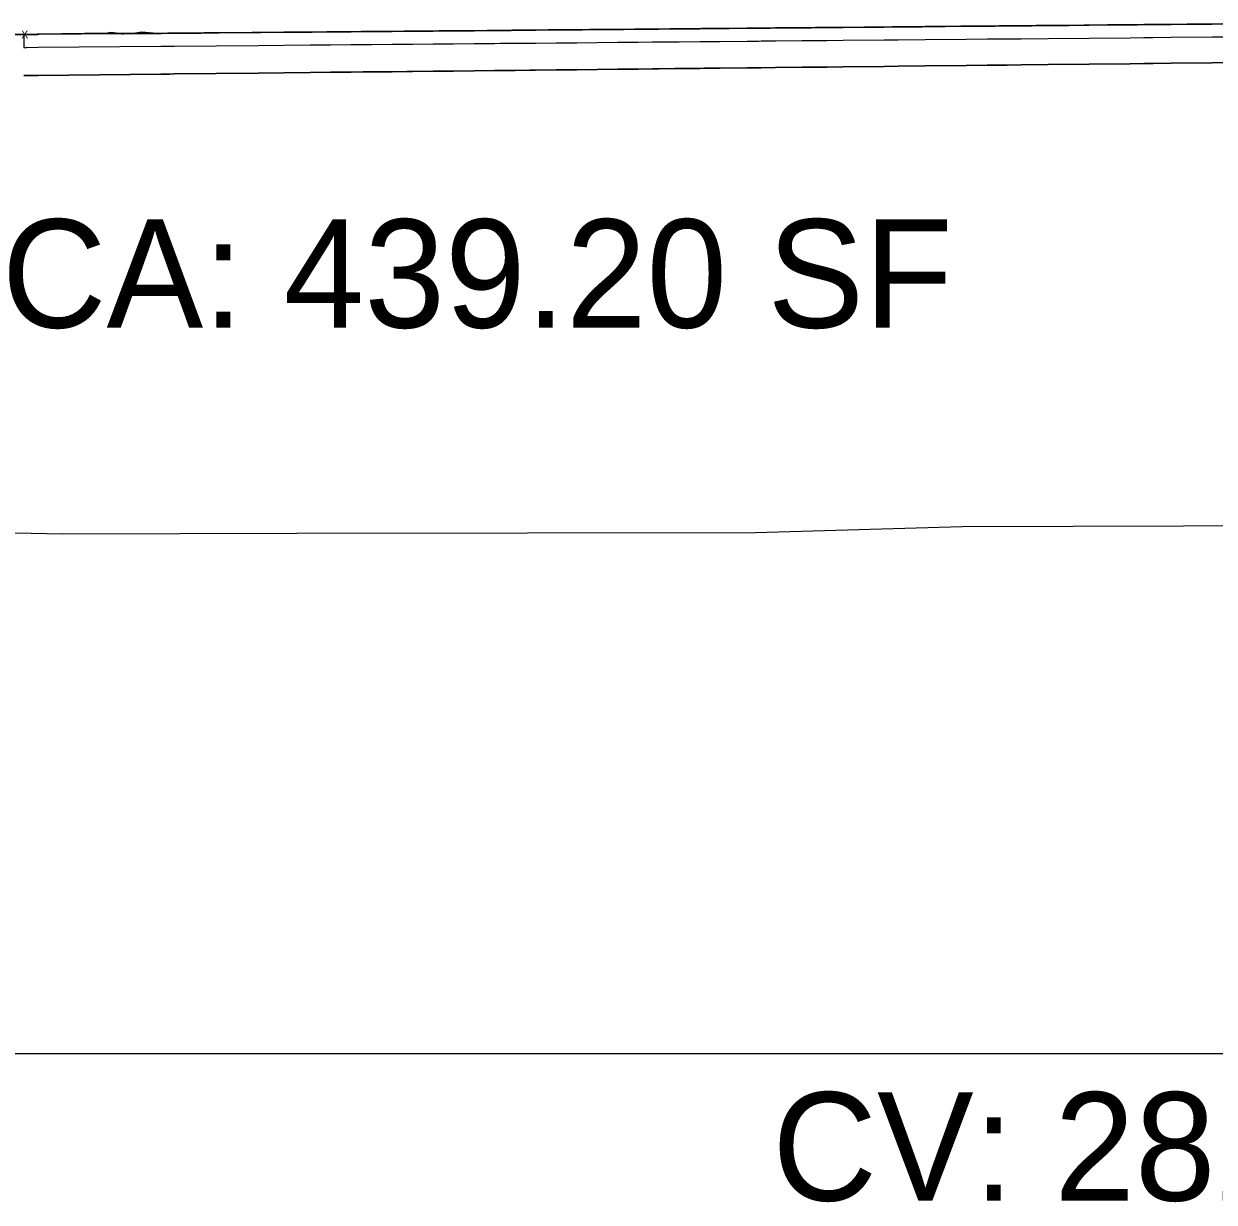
# Model space of a CAD drawing. Extents: x -26 to 303, y -16 to 6048.
# Drawn here: x 229.05 to 265.95, y 5995.39 to 6031.92 of the extents above; entities that cross this region are included whole.
import ezdxf

# ---------------------------------------------------------------- set-up
doc = ezdxf.new("R2010")
doc.units = 0
for name, color, linetype in [('CONST_LV3', 7, 'Continuous'), ('DTM_P_FINISHED_GRADE', 7, 'Continuous'), ('DTM_P_FINISHED_GRADE2', 7, 'Continuous'), ('DTM_X_GROUND', 7, 'Continuous'), ('XS_CELL', 7, 'Continuous'), ('XS_M_SHAPES_EARTHWORK', 7, 'Continuous'), ('XS_P_ASPHALT', 7, 'Continuous'), ('XS_P_GROUND', 7, 'Continuous'), ('XS_P_SHOULDER', 7, 'Continuous'), ('XS_P_SUBGRADE_GRANULAR', 7, 'Continuous'), ('XS_SHEET_EW_TX_AREA', 7, 'Continuous'), ('XS_SHEET_EW_TX_VOLUME', 7, 'Continuous')]:
    doc.layers.add(name, color=color, linetype=linetype)

msp = doc.modelspace()

# ---------------------------------------------------------------- linework, layer by layer
at = {"layer": 'CONST_LV3'}
msp.add_lwpolyline([(266.2, 6031.916), (264.364, 6031.899), (263.919, 6031.895), (263.618, 6031.892), (260.423, 6031.863), (258.602, 6031.846), (258.378, 6031.844), (256.718, 6031.83), (253.586, 6031.801), (251.661, 6031.784), (248.57, 6031.757), (246.581, 6031.739), (243.553, 6031.712), (241.917, 6031.698), (239.457, 6031.676), (239.142, 6031.674), (238.536, 6031.668), (236.136, 6031.648), (233.52, 6031.625), (230.832, 6031.603), (229.4, 6031.591), (229.086, 6031.588), (229.053, 6031.588)], dxfattribs=at)
at = {"layer": 'DTM_P_FINISHED_GRADE'}
msp.add_lwpolyline([(228.736, 6031.585), (229.053, 6031.588)], dxfattribs=at)
at = {"layer": 'DTM_P_FINISHED_GRADE2'}
msp.add_lwpolyline([(228.736, 6031.585), (229.053, 6031.588), (229.139, 6031.589), (229.473, 6031.592), (229.473, 6031.594), (232.511, 6031.637), (232.697, 6031.667), (233.303, 6031.624), (233.321, 6031.624), (233.568, 6031.626), (233.698, 6031.627), (233.708, 6031.627), (233.902, 6031.629), (236.316, 6031.649), (236.405, 6031.65), (237.113, 6031.656), (237.815, 6031.662), (237.924, 6031.663), (238.468, 6031.668), (238.56, 6031.669), (238.652, 6031.669), (239.187, 6031.674), (239.189, 6031.674), (239.196, 6031.674), (239.509, 6031.677), (239.569, 6031.677), (239.611, 6031.678), (239.831, 6031.68), (239.937, 6031.681), (240.467, 6031.685), (240.84, 6031.688), (240.921, 6031.689), (241.069, 6031.69), (241.103, 6031.691), (241.221, 6031.692), (241.738, 6031.696), (242.246, 6031.701), (242.374, 6031.702), (242.875, 6031.706), (243.01, 6031.707), (243.147, 6031.709), (243.645, 6031.713), (243.686, 6031.713), (243.828, 6031.715), (243.881, 6031.715), (243.897, 6031.715), (243.984, 6031.716), (244.281, 6031.718), (244.623, 6031.722), (244.73, 6031.722), (244.775, 6031.723), (244.916, 6031.724), (245.393, 6031.728), (245.552, 6031.73), (246.023, 6031.734), (246.188, 6031.735), (246.356, 6031.737), (246.823, 6031.741), (247.281, 6031.745), (247.459, 6031.747), (247.639, 6031.748), (248.094, 6031.752), (248.406, 6031.755), (248.538, 6031.756), (248.595, 6031.757), (248.73, 6031.758), (249.079, 6031.761), (249.233, 6031.762), (249.324, 6031.763), (249.365, 6031.764), (249.565, 6031.765), (250.001, 6031.769), (250.428, 6031.773), (250.636, 6031.775), (250.917, 6031.778), (251.476, 6031.783), (251.6, 6031.784), (251.837, 6031.786), (251.883, 6031.786), (251.907, 6031.787), (252.19, 6031.789), (252.345, 6031.79), (252.646, 6031.793), (253.178, 6031.798), (253.656, 6031.802), (253.945, 6031.805), (254.254, 6031.807), (254.449, 6031.809), (254.952, 6031.814), (255.72, 6031.82), (255.974, 6031.823), (256.152, 6031.824), (256.504, 6031.828), (256.99, 6031.832), (257.544, 6031.837), (258.261, 6031.843), (258.617, 6031.847), (258.912, 6031.849), (258.976, 6031.85), (259.053, 6031.851), (259.174, 6031.852), (259.278, 6031.853), (259.414, 6031.854), (259.532, 6031.855), (259.732, 6031.857), (259.959, 6031.859), (260.398, 6031.863), (260.802, 6031.866), (261.443, 6031.872), (262.073, 6031.878), (262.727, 6031.884), (263.343, 6031.89), (263.566, 6031.892), (263.765, 6031.894), (263.921, 6031.895), (264.058, 6031.896), (264.358, 6031.899), (264.614, 6031.901), (265.182, 6031.907), (265.884, 6031.913), (266.206, 6031.916)], dxfattribs=at)
at = {"layer": 'DTM_X_GROUND'}
for points in [[(228.736, 6031.585), (229.053, 6031.588), (229.139, 6031.589), (229.473, 6031.594), (229.523, 6031.595), (231.644, 6031.625), (231.752, 6031.647), (232.088, 6031.613), (232.146, 6031.614), (233.303, 6031.624), (233.55, 6031.626), (233.568, 6031.626), (233.578, 6031.626), (233.708, 6031.627), (234.551, 6031.634), (234.629, 6031.635), (236.133, 6031.648), (236.316, 6031.649), (236.405, 6031.65), (237.113, 6031.656), (237.162, 6031.657), (237.169, 6031.657), (237.248, 6031.657), (237.805, 6031.662), (237.908, 6031.663), (237.924, 6031.663), (237.995, 6031.664), (238.44, 6031.668), (238.542, 6031.668), (238.56, 6031.669), (238.635, 6031.669), (239.076, 6031.673), (239.093, 6031.673), (239.187, 6031.674), (239.194, 6031.674), (239.196, 6031.674), (239.509, 6031.677), (239.569, 6031.677), (239.592, 6031.678), (239.712, 6031.679), (239.812, 6031.679), (239.831, 6031.68), (239.917, 6031.68), (240.348, 6031.684), (240.446, 6031.685), (240.467, 6031.685), (240.84, 6031.688), (240.921, 6031.689), (240.933, 6031.689), (240.983, 6031.69), (241.081, 6031.69), (241.103, 6031.691), (241.199, 6031.691), (241.619, 6031.695), (241.715, 6031.696), (241.738, 6031.696), (242.151, 6031.7), (242.255, 6031.701), (242.279, 6031.701), (242.374, 6031.702), (242.48, 6031.703), (242.89, 6031.706), (242.984, 6031.707), (243.01, 6031.707), (243.413, 6031.711), (243.526, 6031.712), (243.552, 6031.712), (243.645, 6031.713), (243.686, 6031.713), (243.828, 6031.715), (243.881, 6031.715), (243.897, 6031.715), (243.957, 6031.716), (244.162, 6031.717), (244.189, 6031.718), (244.281, 6031.718), (244.623, 6031.722), (244.73, 6031.722), (244.746, 6031.723), (244.797, 6031.723), (244.888, 6031.724), (244.916, 6031.724), (245.305, 6031.728), (245.433, 6031.729), (245.463, 6031.729), (245.552, 6031.73), (245.935, 6031.733), (246.069, 6031.734), (246.156, 6031.735), (246.188, 6031.735), (246.324, 6031.737), (246.704, 6031.74), (246.736, 6031.74), (246.823, 6031.741), (247.196, 6031.744), (247.34, 6031.746), (247.425, 6031.746), (247.459, 6031.747), (247.605, 6031.748), (247.975, 6031.751), (248.06, 6031.752), (248.094, 6031.752), (248.224, 6031.753), (248.538, 6031.756), (248.589, 6031.757), (248.611, 6031.757), (248.694, 6031.758), (248.73, 6031.758), (249.079, 6031.761), (249.233, 6031.762), (249.237, 6031.763), (249.247, 6031.763), (249.328, 6031.763), (249.365, 6031.764), (249.527, 6031.765), (249.882, 6031.768), (249.92, 6031.769), (250.001, 6031.769), (250.053, 6031.77), (250.164, 6031.771), (250.368, 6031.773), (250.467, 6031.774), (250.581, 6031.775), (250.636, 6031.775), (250.917, 6031.778), (251.476, 6031.783), (251.647, 6031.784), (251.738, 6031.785), (251.802, 6031.786), (251.837, 6031.786), (251.861, 6031.786), (251.907, 6031.787), (252.19, 6031.789), (252.345, 6031.79), (252.768, 6031.794), (253.009, 6031.796), (253.071, 6031.797), (253.178, 6031.798), (253.464, 6031.8), (253.945, 6031.805), (254.073, 6031.806), (254.28, 6031.808), (254.383, 6031.809), (254.449, 6031.809), (255.111, 6031.815), (255.551, 6031.819), (255.651, 6031.82), (255.72, 6031.82), (255.974, 6031.823), (256.152, 6031.824), (256.432, 6031.827), (256.821, 6031.83), (256.893, 6031.831), (256.99, 6031.832), (257.611, 6031.837), (258.092, 6031.842), (258.167, 6031.843), (258.261, 6031.843), (258.617, 6031.847), (258.912, 6031.849), (258.988, 6031.85), (259.053, 6031.851), (259.157, 6031.851), (259.278, 6031.853), (259.323, 6031.853), (259.363, 6031.853), (259.453, 6031.854), (259.532, 6031.855), (259.732, 6031.857), (259.959, 6031.859), (260.281, 6031.862), (260.633, 6031.865), (260.715, 6031.866), (260.802, 6031.866), (261.359, 6031.872), (261.904, 6031.876), (261.989, 6031.877), (262.073, 6031.878), (262.639, 6031.883), (263.174, 6031.888), (263.255, 6031.889), (263.343, 6031.89), (263.566, 6031.892), (263.765, 6031.894), (263.902, 6031.895), (264.058, 6031.896), (264.266, 6031.898), (264.445, 6031.9), (264.522, 6031.901), (264.614, 6031.901), (265.108, 6031.906), (265.715, 6031.912), (265.81, 6031.912), (265.884, 6031.913), (266.308, 6031.917)], [(221.804, 6016.289), (230.273, 6016.114), (237.507, 6016.127), (244.659, 6016.14), (251.731, 6016.152), (258.137, 6016.339), (264.993, 6016.353), (271.767, 6016.367), (278.46, 6016.381), (281.614, 6016.388), (297.107, 6015.991), (300, 6015.945)]]:
    msp.add_lwpolyline(points, dxfattribs=at)
at = {"layer": 'XS_CELL'}
msp.add_line((150, 6000), (300, 6000), dxfattribs=at)
at = {"layer": 'XS_M_SHAPES_EARTHWORK'}
for points in [[(266.308, 6031.917), (265.884, 6031.913), (265.81, 6031.912), (265.715, 6031.912), (265.108, 6031.906), (264.614, 6031.901), (264.522, 6031.901), (264.445, 6031.9), (264.266, 6031.898), (264.058, 6031.896), (263.902, 6031.895), (263.765, 6031.894), (263.566, 6031.892), (263.343, 6031.89), (263.255, 6031.889), (263.174, 6031.888), (262.639, 6031.883), (262.073, 6031.878), (261.989, 6031.877), (261.904, 6031.876), (261.359, 6031.872), (260.802, 6031.866), (260.715, 6031.866), (260.633, 6031.865), (260.281, 6031.862), (259.959, 6031.859), (259.732, 6031.857), (259.532, 6031.855), (259.453, 6031.854), (259.363, 6031.853), (259.323, 6031.853), (259.278, 6031.853), (259.157, 6031.851), (259.053, 6031.851), (258.988, 6031.85), (258.912, 6031.849), (258.617, 6031.847), (258.261, 6031.843), (258.167, 6031.843), (258.092, 6031.842), (257.611, 6031.837), (256.99, 6031.832), (256.893, 6031.831), (256.821, 6031.83), (256.432, 6031.827), (256.152, 6031.824), (255.974, 6031.823), (255.72, 6031.82), (255.651, 6031.82), (255.551, 6031.819), (255.111, 6031.815), (254.449, 6031.809), (254.383, 6031.809), (254.28, 6031.808), (254.073, 6031.806), (253.945, 6031.805), (253.464, 6031.8), (253.178, 6031.798), (253.071, 6031.797), (253.009, 6031.796), (252.768, 6031.794), (252.345, 6031.79), (252.19, 6031.789), (251.907, 6031.787), (251.861, 6031.786), (251.837, 6031.786), (251.802, 6031.786), (251.738, 6031.785), (251.647, 6031.784), (251.476, 6031.783), (250.917, 6031.778), (250.636, 6031.775), (250.581, 6031.775), (250.467, 6031.774), (250.368, 6031.773), (250.164, 6031.771), (250.053, 6031.77), (250.001, 6031.769), (249.92, 6031.769), (249.882, 6031.768), (249.527, 6031.765), (249.365, 6031.764), (249.328, 6031.763), (249.247, 6031.763), (249.237, 6031.763), (249.233, 6031.762), (249.079, 6031.761), (248.73, 6031.758), (248.694, 6031.758), (248.611, 6031.757), (248.589, 6031.757), (248.538, 6031.756), (248.224, 6031.753), (248.094, 6031.752), (248.06, 6031.752), (247.975, 6031.751), (247.605, 6031.748), (247.459, 6031.747), (247.425, 6031.746), (247.34, 6031.746), (247.196, 6031.744), (246.823, 6031.741), (246.736, 6031.74), (246.704, 6031.74), (246.324, 6031.737), (246.188, 6031.735), (246.156, 6031.735), (246.069, 6031.734), (245.935, 6031.733), (245.552, 6031.73), (245.463, 6031.729), (245.433, 6031.729), (245.305, 6031.728), (244.916, 6031.724), (244.888, 6031.724), (244.797, 6031.723), (244.746, 6031.723), (244.73, 6031.722), (244.623, 6031.722), (244.281, 6031.718), (244.189, 6031.718), (244.162, 6031.717), (243.957, 6031.716), (243.897, 6031.715), (243.881, 6031.715), (243.828, 6031.715), (243.686, 6031.713), (243.645, 6031.713), (243.552, 6031.712), (243.526, 6031.712), (243.413, 6031.711), (243.01, 6031.707), (242.984, 6031.707), (242.89, 6031.706), (242.48, 6031.703), (242.374, 6031.702), (242.279, 6031.701), (242.255, 6031.701), (242.151, 6031.7), (241.738, 6031.696), (241.715, 6031.696), (241.619, 6031.695), (241.199, 6031.691), (241.103, 6031.691), (241.081, 6031.69), (240.983, 6031.69), (240.933, 6031.689), (240.921, 6031.689), (240.84, 6031.688), (240.467, 6031.685), (240.446, 6031.685), (240.348, 6031.684), (239.917, 6031.68), (239.831, 6031.68), (239.812, 6031.679), (239.712, 6031.679), (239.592, 6031.678), (239.569, 6031.677), (239.509, 6031.677), (239.196, 6031.674), (239.194, 6031.674), (239.187, 6031.674), (239.093, 6031.673), (239.076, 6031.673), (238.635, 6031.669), (238.56, 6031.669), (238.542, 6031.668), (238.44, 6031.668), (237.995, 6031.664), (237.924, 6031.663), (237.908, 6031.663), (237.805, 6031.662), (237.248, 6031.657), (237.169, 6031.657), (237.162, 6031.657), (237.113, 6031.656), (236.405, 6031.65), (236.316, 6031.649), (236.133, 6031.648), (234.629, 6031.635), (234.551, 6031.634), (233.708, 6031.627), (233.578, 6031.626), (233.568, 6031.626), (233.55, 6031.626), (233.303, 6031.624), (232.146, 6031.614), (232.088, 6031.613), (231.752, 6031.647), (231.644, 6031.625), (229.523, 6031.595), (229.473, 6031.594), (229.139, 6031.589), (229.053, 6031.588), (228.736, 6031.585)], [(229.053, 6030.317), (229.142, 6030.318), (229.494, 6030.322), (233.303, 6030.361), (233.568, 6030.364), (233.708, 6030.365), (236.316, 6030.392), (237.113, 6030.401), (237.924, 6030.409), (238.56, 6030.416), (239.187, 6030.422), (239.196, 6030.423), (239.569, 6030.427), (239.831, 6030.429), (240.467, 6030.436), (240.921, 6030.441), (241.103, 6030.443), (241.738, 6030.45), (242.374, 6030.456), (243.01, 6030.463), (243.645, 6030.47), (243.828, 6030.472), (243.897, 6030.473), (244.281, 6030.477), (244.73, 6030.481), (244.916, 6030.483), (245.552, 6030.49), (246.188, 6030.497), (246.823, 6030.504), (247.459, 6030.511), (248.094, 6030.518), (248.538, 6030.523), (248.73, 6030.525), (249.233, 6030.53), (249.365, 6030.532), (250.001, 6030.538), (250.143, 6030.54), (250.636, 6030.545), (251.476, 6030.555), (251.837, 6030.558), (251.907, 6030.559), (252.345, 6030.564), (253.178, 6030.573), (253.945, 6030.581), (254.449, 6030.587), (255.72, 6030.6), (256.152, 6030.605), (256.99, 6030.614), (258.261, 6030.628), (258.912, 6030.635), (259.053, 6030.637), (259.278, 6030.639), (259.532, 6030.642), (259.959, 6030.647), (260.802, 6030.656), (262.073, 6030.67), (263.343, 6030.684), (263.765, 6030.689), (264.058, 6030.692), (264.614, 6030.698), (265.884, 6030.712), (266.629, 6030.721)]]:
    msp.add_lwpolyline(points, dxfattribs=at)
at = {"layer": 'XS_P_ASPHALT'}
msp.add_lwpolyline([(266.629, 6031.92), (265.884, 6031.913), (265.884, 6031.913), (264.614, 6031.901), (264.614, 6031.901), (264.058, 6031.896), (264.058, 6031.896), (263.765, 6031.894), (263.765, 6031.894), (263.343, 6031.89), (263.343, 6031.89), (262.073, 6031.878), (262.073, 6031.878), (260.802, 6031.866), (260.802, 6031.866), (259.959, 6031.859), (259.959, 6031.859), (259.532, 6031.855), (259.532, 6031.855), (259.278, 6031.853), (259.278, 6031.853), (259.053, 6031.851), (259.053, 6031.851), (258.912, 6031.849), (258.912, 6031.849), (258.261, 6031.843), (258.261, 6031.843), (256.99, 6031.832), (256.99, 6031.832), (256.152, 6031.824), (256.152, 6031.824), (255.72, 6031.82), (255.72, 6031.82), (254.449, 6031.809), (254.449, 6031.809), (253.945, 6031.805), (253.945, 6031.805), (253.178, 6031.798), (253.178, 6031.798), (252.345, 6031.79), (252.345, 6031.79), (251.907, 6031.787), (251.907, 6031.787), (251.837, 6031.786), (251.837, 6031.786), (251.476, 6031.783), (251.476, 6031.783), (250.636, 6031.775), (250.636, 6031.775), (250.001, 6031.769), (250.001, 6031.769), (249.365, 6031.764), (249.365, 6031.764), (249.233, 6031.762), (249.233, 6031.762), (248.73, 6031.758), (248.73, 6031.758), (248.538, 6031.756), (248.538, 6031.756), (248.094, 6031.752), (248.094, 6031.752), (247.459, 6031.747), (247.459, 6031.747), (246.823, 6031.741), (246.823, 6031.741), (246.188, 6031.735), (246.188, 6031.735), (245.552, 6031.73), (245.552, 6031.73), (244.916, 6031.724), (244.916, 6031.724), (244.73, 6031.722), (244.73, 6031.722), (244.281, 6031.718), (244.281, 6031.718), (243.897, 6031.715), (243.897, 6031.715), (243.828, 6031.715), (243.828, 6031.715), (243.645, 6031.713), (243.645, 6031.713), (243.01, 6031.707), (243.01, 6031.707), (242.374, 6031.702), (242.374, 6031.702), (241.738, 6031.696), (241.738, 6031.696), (241.103, 6031.691), (241.103, 6031.691), (240.921, 6031.689), (240.921, 6031.689), (240.467, 6031.685), (240.467, 6031.685), (239.831, 6031.68), (239.831, 6031.68), (239.569, 6031.677), (239.569, 6031.677), (239.196, 6031.674), (239.196, 6031.674), (239.187, 6031.674), (239.187, 6031.674), (238.56, 6031.669), (238.56, 6031.669), (237.924, 6031.663), (237.924, 6031.663), (237.113, 6031.656), (237.113, 6031.656), (236.316, 6031.649), (236.316, 6031.649), (233.708, 6031.627), (233.708, 6031.627), (233.568, 6031.626), (233.568, 6031.626), (233.303, 6031.624), (233.303, 6031.624), (229.494, 6031.592), (229.494, 6031.592), (229.142, 6031.589), (229.142, 6031.589), (229.053, 6031.588), (229.053, 6031.588), (229.053, 6031.188), (229.053, 6031.188), (229.142, 6031.189), (229.142, 6031.189), (229.494, 6031.192), (229.494, 6031.192), (233.303, 6031.224), (233.303, 6031.224), (233.568, 6031.226), (233.568, 6031.226), (233.708, 6031.227), (233.708, 6031.227), (236.316, 6031.249), (236.316, 6031.249), (237.113, 6031.256), (237.113, 6031.256), (237.924, 6031.263), (237.924, 6031.263), (238.56, 6031.269), (238.56, 6031.269), (239.187, 6031.274), (239.187, 6031.274), (239.196, 6031.274), (239.196, 6031.274), (239.569, 6031.277), (239.569, 6031.277), (239.831, 6031.28), (239.831, 6031.28), (240.467, 6031.285), (240.467, 6031.285), (240.921, 6031.289), (240.921, 6031.289), (241.103, 6031.291), (241.103, 6031.291), (241.738, 6031.296), (241.738, 6031.296), (242.374, 6031.302), (242.374, 6031.302), (243.01, 6031.307), (243.01, 6031.307), (243.645, 6031.313), (243.645, 6031.313), (243.828, 6031.315), (243.828, 6031.315), (243.897, 6031.315), (243.897, 6031.315), (244.281, 6031.318), (244.281, 6031.318), (244.73, 6031.322), (244.73, 6031.322), (244.916, 6031.324), (244.916, 6031.324), (245.552, 6031.33), (245.552, 6031.33), (246.188, 6031.335), (246.188, 6031.335), (246.823, 6031.341), (246.823, 6031.341), (247.459, 6031.347), (247.459, 6031.347), (248.094, 6031.352), (248.094, 6031.352), (248.538, 6031.356), (248.538, 6031.356), (248.73, 6031.358), (248.73, 6031.358), (249.233, 6031.362), (249.233, 6031.362), (249.365, 6031.364), (249.365, 6031.364), (250.001, 6031.369), (250.001, 6031.369), (250.636, 6031.375), (250.636, 6031.375), (251.476, 6031.383), (251.476, 6031.383), (251.837, 6031.386), (251.837, 6031.386), (251.907, 6031.387), (251.907, 6031.387), (252.345, 6031.39), (252.345, 6031.39), (253.178, 6031.398), (253.178, 6031.398), (253.945, 6031.405), (253.945, 6031.405), (254.449, 6031.409), (254.449, 6031.409), (255.72, 6031.42), (255.72, 6031.42), (256.152, 6031.424), (256.152, 6031.424), (256.99, 6031.432), (256.99, 6031.432), (258.261, 6031.443), (258.261, 6031.443), (258.912, 6031.449), (258.912, 6031.449), (259.053, 6031.451), (259.053, 6031.451), (259.278, 6031.453), (259.278, 6031.453), (259.532, 6031.455), (259.532, 6031.455), (259.959, 6031.459), (259.959, 6031.459), (260.802, 6031.466), (260.802, 6031.466), (262.073, 6031.478), (262.073, 6031.478), (263.343, 6031.49), (263.343, 6031.49), (263.765, 6031.494), (263.765, 6031.494), (264.058, 6031.496), (264.058, 6031.496), (264.614, 6031.501), (264.614, 6031.501), (265.884, 6031.513), (265.884, 6031.513), (266.629, 6031.52)], dxfattribs=at)
at = {"layer": 'XS_P_SHOULDER'}
msp.add_lwpolyline([(266.629, 6031.92), (265.884, 6031.913), (264.614, 6031.901), (264.058, 6031.896), (263.765, 6031.894), (263.343, 6031.89), (262.073, 6031.878), (260.802, 6031.866), (259.959, 6031.859), (259.532, 6031.855), (259.278, 6031.853), (259.053, 6031.851), (258.912, 6031.849), (258.261, 6031.843), (256.99, 6031.832), (256.152, 6031.824), (255.72, 6031.82), (254.449, 6031.809), (253.945, 6031.805), (253.178, 6031.798), (252.345, 6031.79), (251.907, 6031.787), (251.837, 6031.786), (251.476, 6031.783), (250.636, 6031.775), (250.001, 6031.769), (249.365, 6031.764), (249.233, 6031.762), (248.73, 6031.758), (248.538, 6031.756), (248.094, 6031.752), (247.459, 6031.747), (246.823, 6031.741), (246.188, 6031.735), (245.552, 6031.73), (244.916, 6031.724), (244.73, 6031.722), (244.281, 6031.718), (243.897, 6031.715), (243.828, 6031.715), (243.645, 6031.713), (243.01, 6031.707), (242.374, 6031.702), (241.738, 6031.696), (241.103, 6031.691), (240.921, 6031.689), (240.467, 6031.685), (239.831, 6031.68), (239.569, 6031.677), (239.196, 6031.674), (239.187, 6031.674), (238.56, 6031.669), (237.924, 6031.663), (237.113, 6031.656), (236.316, 6031.649), (233.708, 6031.627), (233.568, 6031.626), (233.303, 6031.624), (229.494, 6031.592), (229.142, 6031.589), (229.053, 6031.588)], dxfattribs=at)
at = {"layer": 'XS_P_SUBGRADE_GRANULAR'}
msp.add_lwpolyline([(266.629, 6030.721), (265.884, 6030.712), (264.614, 6030.698), (264.058, 6030.692), (263.765, 6030.689), (263.343, 6030.684), (262.073, 6030.67), (260.802, 6030.656), (259.959, 6030.647), (259.532, 6030.642), (259.278, 6030.639), (259.053, 6030.637), (258.912, 6030.635), (258.261, 6030.628), (256.99, 6030.614), (256.152, 6030.605), (255.72, 6030.6), (254.449, 6030.587), (253.945, 6030.581), (253.178, 6030.573), (252.345, 6030.564), (251.907, 6030.559), (251.837, 6030.558), (251.476, 6030.555), (250.636, 6030.545), (250.143, 6030.54), (250.001, 6030.538), (249.365, 6030.532), (249.233, 6030.53), (248.73, 6030.525), (248.538, 6030.523), (248.094, 6030.518), (247.459, 6030.511), (246.823, 6030.504), (246.188, 6030.497), (245.552, 6030.49), (244.916, 6030.483), (244.73, 6030.481), (244.281, 6030.477), (243.897, 6030.473), (243.828, 6030.472), (243.645, 6030.47), (243.01, 6030.463), (242.374, 6030.456), (241.738, 6030.45), (241.103, 6030.443), (240.921, 6030.441), (240.467, 6030.436), (239.831, 6030.429), (239.569, 6030.427), (239.196, 6030.423), (239.187, 6030.422), (238.56, 6030.416), (237.924, 6030.409), (237.113, 6030.401), (236.316, 6030.392), (233.708, 6030.365), (233.568, 6030.364), (233.303, 6030.361), (229.494, 6030.322), (229.142, 6030.318), (229.053, 6030.317)], dxfattribs=at)

# ---------------------------------------------------------------- texts
at = {"layer": 'XS_P_GROUND'}
msp.add_text('X', height=0.24, dxfattribs=at).set_placement((228.975, 6031.468))
at = {"layer": 'XS_SHEET_EW_TX_AREA'}
msp.add_text('CA: 439.20 SF', height=3.36, dxfattribs=at).set_placement((228.371, 6022.5))
at = {"layer": 'XS_SHEET_EW_TX_VOLUME'}
msp.add_text('CV: 282.06 CY', height=3.36, dxfattribs=at).set_placement((252.252, 5995.44))

doc.saveas('drawing.dxf')
